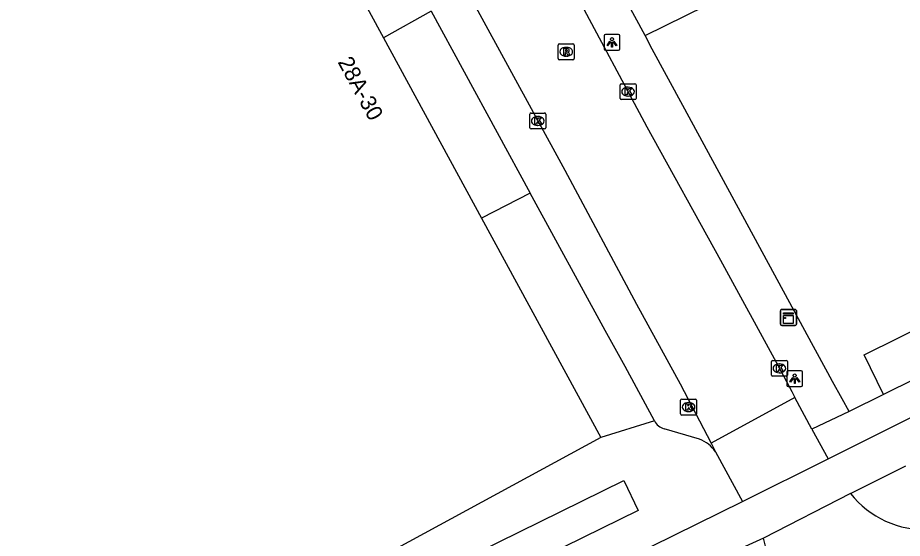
# Model space of a CAD drawing. Extents: x 158087 to 159494, y 382905 to 383981.
# Drawn here: x 159219 to 159274.7, y 383347.5 to 383380.2 of the extents above; entities that cross this region are included whole.
import ezdxf

# ---------------------------------------------------------------- set-up
doc = ezdxf.new("R2010")
doc.units = 0
for name, color, linetype in [('IMGEO_Fietspad_gesloten', 7, 'Continuous'), ('IMGEO_Groenvoorziening', 7, 'Continuous'), ('IMGEO_Kast', 7, 'Continuous'), ('IMGEO_Kolk', 7, 'Continuous'), ('IMGEO_Lichtpunt', 7, 'Continuous'), ('IMGEO_Pand', 7, 'Continuous'), ('IMGEO_Pand_nummerreeks', 7, 'Continuous'), ('IMGEO_Rijbaan_lokaal_gesloten', 7, 'Continuous'), ('IMGEO_Rijbaan_lokaal_open', 7, 'Continuous'), ('IMGEO_Rioolput', 7, 'Continuous'), ('IMGEO_Voetpad_open', 7, 'Continuous')]:
    doc.layers.add(name, color=color, linetype=linetype)

msp = doc.modelspace()

# ---------------------------------------------------------------- linework, layer by layer
at = {"layer": 'IMGEO_Fietspad_gesloten'}
for points in [[(159270, 383352.461), (159306.292, 383370.593), (159338.58, 383387.034), (159340.441, 383388.196), (159343.774, 383390.378)], [(159271.407, 383350.284), (159274.893, 383352.036)], [(159139.799, 383301.576), (159148.667, 383303.683), (159157.476, 383306.019), (159166.223, 383308.582), (159169.724, 383309.644), (159173.222, 383310.714), (159176.717, 383311.793), (159180.257, 383312.896), (159183.79, 383314.02), (159187.317, 383315.163), (159190.893, 383316.367), (159194.451, 383317.625), (159197.989, 383318.938), (159208.695, 383323.035), (159218.971, 383327.325), (159219.699, 383327.668), (159220.425, 383328.014), (159221.149, 383328.363), (159238.951, 383337.134), (159264.612, 383349.788)], [(159265.93, 383347.465), (159262.066, 383345.702)]]:
    msp.add_lwpolyline(points, dxfattribs=at)
at = {"layer": 'IMGEO_Groenvoorziening'}
for points in [[(159258.485, 383379.101), (159281.216, 383390.3)], [(159273.488, 383356.526), (159272.273, 383359.007), (159292.048, 383368.798)]]:
    msp.add_lwpolyline(points, dxfattribs=at)
at = {"layer": 'IMGEO_Kast'}
for p, q in [((159267.081, 383361.867), (159267.922, 383361.867)), ((159267.922, 383361.867), (159267.081, 383361.867)), ((159267.006, 383360.942), (159267.006, 383361.783)), ((159267.006, 383361.783), (159267.006, 383360.942)), ((159268.006, 383361.792), (159268.006, 383360.951)), ((159268.006, 383360.951), (159268.006, 383361.792)), ((159267.931, 383360.867), (159267.09, 383360.867)), ((159267.09, 383360.867), (159267.931, 383360.867))]:
    msp.add_line(p, q, dxfattribs=at)
for points in [[(159267.201, 383361.657), (159267.801, 383361.657), (159267.801, 383361.572), (159267.201, 383361.572), (159267.201, 383361.657)], [(159267.201, 383361.482), (159267.801, 383361.482), (159267.801, 383360.993), (159267.201, 383360.993), (159267.201, 383361.482)]]:
    msp.add_lwpolyline(points, dxfattribs=at)
msp.add_circle((159267.285, 383361.331), 0.0377, dxfattribs=at)
for centre, start, end in [((159267.084, 383361.789), 92.4484, 184.2845), ((159267.084, 383361.789), 92.4484, 184.2845), ((159267.928, 383361.789), 2.4484, 94.2845), ((159267.928, 383361.789), 2.4484, 94.2845), ((159267.084, 383360.945), 182.4484, 274.2845), ((159267.084, 383360.945), 182.4484, 274.2845), ((159267.928, 383360.945), 272.4484, 4.2845), ((159267.928, 383360.945), 272.4484, 4.2845)]:
    msp.add_arc(centre, 0.0779, start, end, dxfattribs=at)
at = {"layer": 'IMGEO_Kolk'}
for p, q in [((159256.919, 383375.15), (159256.919, 383376.002)), ((159256.994, 383376.076), (159257.846, 383376.076)), ((159257.407, 383375.856), (159257.432, 383375.856)), ((159257.92, 383376.002), (159257.92, 383375.15)), ((159257.43, 383375.296), (159257.405, 383375.296)), ((159257.846, 383375.076), (159256.994, 383375.076)), ((159251.24, 383373.305), (159251.24, 383374.157)), ((159251.315, 383374.231), (159252.167, 383374.231)), ((159252.241, 383374.157), (159252.241, 383373.305)), ((159251.728, 383374.011), (159251.753, 383374.011)), ((159252.167, 383373.231), (159251.315, 383373.231)), ((159251.751, 383373.451), (159251.726, 383373.451)), ((159266.436, 383357.734), (159266.436, 383358.586)), ((159266.511, 383358.66), (159267.363, 383358.66)), ((159267.437, 383358.586), (159267.437, 383357.734)), ((159266.924, 383358.44), (159266.949, 383358.44)), ((159267.363, 383357.66), (159266.511, 383357.66)), ((159266.947, 383357.88), (159266.922, 383357.88)), ((159260.724, 383355.299), (159260.724, 383356.151)), ((159260.799, 383356.225), (159261.651, 383356.225)), ((159261.212, 383356.005), (159261.237, 383356.005)), ((159261.725, 383356.151), (159261.725, 383355.299)), ((159261.651, 383355.225), (159260.799, 383355.225)), ((159261.235, 383355.445), (159261.21, 383355.445))]:
    msp.add_line(p, q, dxfattribs=at)
for points in [[(159256.919, 383375.15), (159256.919, 383376.002)], [(159256.994, 383376.076), (159257.846, 383376.076)], [(159257.24, 383375.776), (159257.363, 383375.776), (159257.363, 383375.625), (159257.493, 383375.776), (159257.657, 383375.776), (159257.511, 383375.625), (159257.664, 383375.376), (159257.512, 383375.376), (159257.427, 383375.54), (159257.363, 383375.473), (159257.363, 383375.376), (159257.24, 383375.376), (159257.24, 383375.776)], [(159257.92, 383376.002), (159257.92, 383375.15)], [(159257.846, 383375.076), (159256.994, 383375.076)], [(159251.24, 383373.305), (159251.24, 383374.157)], [(159251.315, 383374.231), (159252.167, 383374.231)], [(159252.241, 383374.157), (159252.241, 383373.305)], [(159251.561, 383373.931), (159251.684, 383373.931), (159251.684, 383373.78), (159251.814, 383373.931), (159251.978, 383373.931), (159251.832, 383373.78), (159251.985, 383373.531), (159251.833, 383373.531), (159251.748, 383373.695), (159251.684, 383373.628), (159251.684, 383373.531), (159251.561, 383373.531), (159251.561, 383373.931)], [(159252.167, 383373.231), (159251.315, 383373.231)], [(159266.436, 383357.734), (159266.436, 383358.586)], [(159266.511, 383358.66), (159267.363, 383358.66)], [(159267.437, 383358.586), (159267.437, 383357.734)], [(159266.757, 383358.36), (159266.88, 383358.36), (159266.88, 383358.209), (159267.01, 383358.36), (159267.174, 383358.36), (159267.028, 383358.209), (159267.181, 383357.96), (159267.029, 383357.96), (159266.944, 383358.124), (159266.88, 383358.057), (159266.88, 383357.96), (159266.757, 383357.96), (159266.757, 383358.36)], [(159267.363, 383357.66), (159266.511, 383357.66)], [(159260.724, 383355.299), (159260.724, 383356.151)], [(159260.799, 383356.225), (159261.651, 383356.225)], [(159261.045, 383355.925), (159261.168, 383355.925), (159261.168, 383355.774), (159261.298, 383355.925), (159261.462, 383355.925), (159261.316, 383355.774), (159261.469, 383355.525), (159261.317, 383355.525), (159261.232, 383355.689), (159261.168, 383355.622), (159261.168, 383355.525), (159261.045, 383355.525), (159261.045, 383355.925)], [(159261.725, 383356.151), (159261.725, 383355.299)], [(159261.651, 383355.225), (159260.799, 383355.225)]]:
    msp.add_lwpolyline(points, dxfattribs=at)
for centre, start, end in [((159256.996, 383376), 91.552, 178.448), ((159256.996, 383376), 91.552, 178.448), ((159257.844, 383376), 1.552, 88.448), ((159257.844, 383376), 1.552, 88.448), ((159256.996, 383375.152), 181.552, 268.448), ((159256.996, 383375.152), 181.552, 268.448), ((159257.844, 383375.152), 271.552, 358.448), ((159257.844, 383375.152), 271.552, 358.448), ((159251.317, 383374.155), 91.552, 178.448), ((159251.317, 383374.155), 91.552, 178.448), ((159252.165, 383374.155), 1.552, 88.448), ((159252.165, 383374.155), 1.552, 88.448), ((159251.317, 383373.307), 181.552, 268.448), ((159251.317, 383373.307), 181.552, 268.448), ((159252.165, 383373.307), 271.552, 358.448), ((159252.165, 383373.307), 271.552, 358.448), ((159266.513, 383358.584), 91.552, 178.448), ((159266.513, 383358.584), 91.552, 178.448), ((159267.361, 383358.584), 1.552, 88.448), ((159267.361, 383358.584), 1.552, 88.448), ((159266.513, 383357.736), 181.552, 268.448), ((159266.513, 383357.736), 181.552, 268.448), ((159267.361, 383357.736), 271.552, 358.448), ((159267.361, 383357.736), 271.552, 358.448), ((159260.801, 383356.149), 91.552, 178.448), ((159260.801, 383356.149), 91.552, 178.448), ((159261.649, 383356.149), 1.552, 88.448), ((159261.649, 383356.149), 1.552, 88.448), ((159260.801, 383355.301), 181.552, 268.448), ((159260.801, 383355.301), 181.552, 268.448), ((159261.649, 383355.301), 271.552, 358.448), ((159261.649, 383355.301), 271.552, 358.448)]:
    msp.add_arc(centre, 0.0765, start, end, dxfattribs=at)
for centre, major_axis, ratio, start_param, end_param in [((159257.406, 383375.576), (-0.387, 0.002), 0.722429, 4.712389, 7.853982), ((159257.431, 383375.576), (-0.39, 0.002), 0.717154, 1.570796, 4.712389), ((159251.727, 383373.731), (-0.387, 0.002), 0.722429, 4.712389, 7.853982), ((159251.752, 383373.731), (-0.39, 0.002), 0.717154, 1.570796, 4.712389), ((159266.923, 383358.16), (-0.387, 0.002), 0.722429, 4.712389, 7.853982), ((159266.948, 383358.16), (-0.39, 0.002), 0.717154, 1.570796, 4.712389), ((159261.211, 383355.725), (-0.387, 0.002), 0.722429, 4.712389, 7.853982), ((159261.236, 383355.725), (-0.39, 0.002), 0.717154, 1.570796, 4.712389)]:
    msp.add_ellipse(centre, major_axis=major_axis, ratio=ratio, start_param=start_param, end_param=end_param, dxfattribs=at)
at = {"layer": 'IMGEO_Lichtpunt'}
for p, q in [((159255.907, 383379.079), (159255.907, 383378.272)), ((159255.907, 383379.079), (159255.907, 383378.272)), ((159256.809, 383379.174), (159256.001, 383379.174)), ((159256.809, 383379.174), (159256.001, 383379.174)), ((159256.903, 383378.272), (159256.903, 383379.079)), ((159256.903, 383378.272), (159256.903, 383379.079)), ((159256.001, 383378.178), (159256.809, 383378.178)), ((159256.001, 383378.178), (159256.809, 383378.178)), ((159268.303, 383358.009), (159267.495, 383358.009)), ((159268.303, 383358.009), (159267.495, 383358.009)), ((159267.401, 383357.914), (159267.401, 383357.107)), ((159267.401, 383357.914), (159267.401, 383357.107)), ((159268.397, 383357.107), (159268.397, 383357.914)), ((159268.397, 383357.107), (159268.397, 383357.914)), ((159267.495, 383357.013), (159268.303, 383357.013)), ((159267.495, 383357.013), (159268.303, 383357.013))]:
    msp.add_line(p, q, dxfattribs=at)
for points in [[(159256.281, 383378.743), (159256.32, 383378.715), (159256.132, 383378.453), (159256.094, 383378.48), (159256.281, 383378.743)], [(159256.383, 383378.695), (159256.43, 383378.695), (159256.43, 383378.373), (159256.383, 383378.373), (159256.383, 383378.695)], [(159256.493, 383378.715), (159256.531, 383378.742), (159256.718, 383378.48), (159256.679, 383378.452), (159256.493, 383378.715)], [(159267.775, 383357.578), (159267.814, 383357.55), (159267.626, 383357.288), (159267.588, 383357.315), (159267.775, 383357.578)], [(159267.877, 383357.53), (159267.924, 383357.53), (159267.924, 383357.208), (159267.877, 383357.208), (159267.877, 383357.53)], [(159267.987, 383357.55), (159268.025, 383357.577), (159268.212, 383357.315), (159268.173, 383357.287), (159267.987, 383357.55)]]:
    msp.add_lwpolyline(points, dxfattribs=at)
for centre in [(159256.406, 383378.877), (159267.9, 383357.712)]:
    msp.add_circle(centre, 0.0994, dxfattribs=at)
for centre, start, end in [((159256.001, 383379.079), 90, 180), ((159256.001, 383379.079), 90, 180), ((159256.809, 383379.079), 0, 90), ((159256.809, 383379.079), 0, 90), ((159256.001, 383378.272), 180, 270), ((159256.001, 383378.272), 180, 270), ((159256.809, 383378.272), 270, 0), ((159256.809, 383378.272), 270, 360), ((159267.495, 383357.914), 90, 180), ((159267.495, 383357.914), 90, 180), ((159268.303, 383357.914), 0, 90), ((159268.303, 383357.914), 0, 90), ((159267.495, 383357.107), 180, 270), ((159267.495, 383357.107), 180, 270), ((159268.303, 383357.107), 270, 0), ((159268.303, 383357.107), 270, 360)]:
    msp.add_arc(centre, 0.0946, start, end, dxfattribs=at)
at = {"layer": 'IMGEO_Pand'}
for points in [[(159230.788, 383399.327), (159230.929, 383399.404), (159242.034, 383378.971)], [(159242.034, 383378.971), (159248.208, 383367.612)], [(159248.208, 383367.612), (159255.711, 383353.807)], [(159255.711, 383353.807), (159217.536, 383333.059)]]:
    msp.add_lwpolyline(points, dxfattribs=at)
at = {"layer": 'IMGEO_Rijbaan_lokaal_gesloten'}
msp.add_lwpolyline([(159271.407, 383350.284), (159265.93, 383347.465)], dxfattribs=at)
for centre, radius, start, end in [((159276.119, 383354.006), 6.005, 218.309, 272.4438), ((159260.662, 383345.709), 5.553, 309.3251, 18.4368)]:
    msp.add_arc(centre, radius, start, end, dxfattribs=at)
at = {"layer": 'IMGEO_Rijbaan_lokaal_open'}
for points in [[(159224.273, 383424.094), (159237.732, 383399.559), (159244.362, 383387.291), (159253.433, 383370.625), (159257.955, 383362.207), (159260.698, 383357.195), (159262.639, 383353.447)], [(159249.659, 383389.903), (159254.182, 383381.643), (159258.604, 383373.356), (159263.238, 383364.98), (159266.851, 383358.318), (159267.726, 383356.712), (159267.903, 383356.318)], [(159267.903, 383356.318), (159262.639, 383353.447)], [(159268.982, 383354.333), (159267.903, 383356.318)], [(159268.982, 383354.333), (159270, 383352.461)], [(159262.639, 383353.447), (159262.915, 383352.913)], [(159262.915, 383352.913), (159264.612, 383349.788)], [(159264.612, 383349.788), (159270, 383352.461)]]:
    msp.add_lwpolyline(points, dxfattribs=at)
at = {"layer": 'IMGEO_Rioolput'}
for p, q in [((159253.101, 383378.583), (159253.953, 383378.583)), ((159253.026, 383377.657), (159253.026, 383378.509)), ((159253.514, 383378.363), (159253.539, 383378.363)), ((159254.027, 383378.509), (159254.027, 383377.657)), ((159253.953, 383377.583), (159253.101, 383377.583)), ((159253.537, 383377.803), (159253.512, 383377.803))]:
    msp.add_line(p, q, dxfattribs=at)
for points in [[(159253.101, 383378.583), (159253.953, 383378.583)], [(159253.026, 383377.657), (159253.026, 383378.509)], [(159253.615, 383378.281), (159253.363, 383378.283), (159253.363, 383377.883)], [(159253.363, 383377.883), (159253.487, 383377.883), (159253.487, 383378.045), (159253.498, 383378.045)], [(159253.541, 383378.202), (159253.487, 383378.202), (159253.487, 383378.121)], [(159253.487, 383378.121), (159253.539, 383378.121)], [(159253.545, 383378.016), (159253.616, 383377.883), (159253.756, 383377.883), (159253.691, 383378.009)], [(159254.027, 383378.509), (159254.027, 383377.657)], [(159253.953, 383377.583), (159253.101, 383377.583)]]:
    msp.add_lwpolyline(points, dxfattribs=at)
for centre, radius, start, end in [((159253.103, 383378.507), 0.0765, 91.552, 178.448), ((159253.103, 383378.507), 0.0765, 91.552, 178.448), ((159253.951, 383378.507), 0.0765, 1.552, 88.448), ((159253.951, 383378.507), 0.0765, 1.552, 88.448), ((159253.497, 383377.992), 0.0533, 26.0293, 88.6989), ((159253.523, 383378.31), 0.19, 274.7715, 282.9687), ((159253.547, 383378.106), 0.0964, 77.0061, 93.1865), ((159253.561, 383378.163), 0.0378, 276.6634, 79.6772), ((159253.614, 383378.171), 0.109, 350.3612, 89.416), ((159253.612, 383378.171), 0.112, 277.5842, 350.9817), ((159253.596, 383377.956), 0.108, 29.5134, 73.7905), ((159253.103, 383377.659), 0.0765, 181.552, 268.448), ((159253.103, 383377.659), 0.0765, 181.552, 268.448), ((159253.951, 383377.659), 0.0765, 271.552, 358.448), ((159253.951, 383377.659), 0.0765, 271.552, 358.448)]:
    msp.add_arc(centre, radius, start, end, dxfattribs=at)
for centre, major_axis, ratio, start_param, end_param in [((159253.513, 383378.083), (-0.387, 0.002), 0.722429, 4.712389, 7.853982), ((159253.538, 383378.083), (-0.39, 0.002), 0.717154, 1.570796, 4.712389)]:
    msp.add_ellipse(centre, major_axis=major_axis, ratio=ratio, start_param=start_param, end_param=end_param, dxfattribs=at)
at = {"layer": 'IMGEO_Voetpad_open'}
for points in [[(159258.485, 383379.101), (159255.488, 383384.639), (159251.7, 383391.637)], [(159245.029, 383380.633), (159242.034, 383378.971)], [(159245.029, 383380.633), (159251.266, 383369.194)], [(159271.316, 383355.453), (159270.882, 383356.242), (159270.279, 383357.341), (159269.977, 383357.87), (159269.078, 383359.53), (159260.868, 383374.7), (159258.942, 383378.257), (159258.485, 383379.101)], [(159251.266, 383369.194), (159248.208, 383367.612)], [(159259.078, 383354.868), (159257.23, 383358.269), (159255.977, 383360.552), (159251.266, 383369.194)], [(159293.355, 383366.345), (159273.488, 383356.526)], [(159273.488, 383356.526), (159271.316, 383355.453)], [(159271.316, 383355.453), (159268.982, 383354.333)], [(159259.078, 383354.868), (159255.711, 383353.807)], [(159261.913, 383353.701), (159259.685, 383354.364)], [(159237.426, 383341.398), (159257.152, 383351.113), (159258.061, 383349.223), (159238.318, 383339.525), (159237.426, 383341.398)]]:
    msp.add_lwpolyline(points, dxfattribs=at)
for centre, radius, start, end in [((159259.915, 383355.259), 0.924, 205.0324, 255.561), ((159261.234, 383351.807), 2.012, 33.3465, 70.2886)]:
    msp.add_arc(centre, radius, start, end, dxfattribs=at)

# ---------------------------------------------------------------- texts
at = {"layer": 'IMGEO_Pand_nummerreeks'}
msp.add_text('28A-30', height=1, rotation=298.5445, dxfattribs=at).set_placement((159239.129, 383377.444))

doc.saveas('drawing.dxf')
